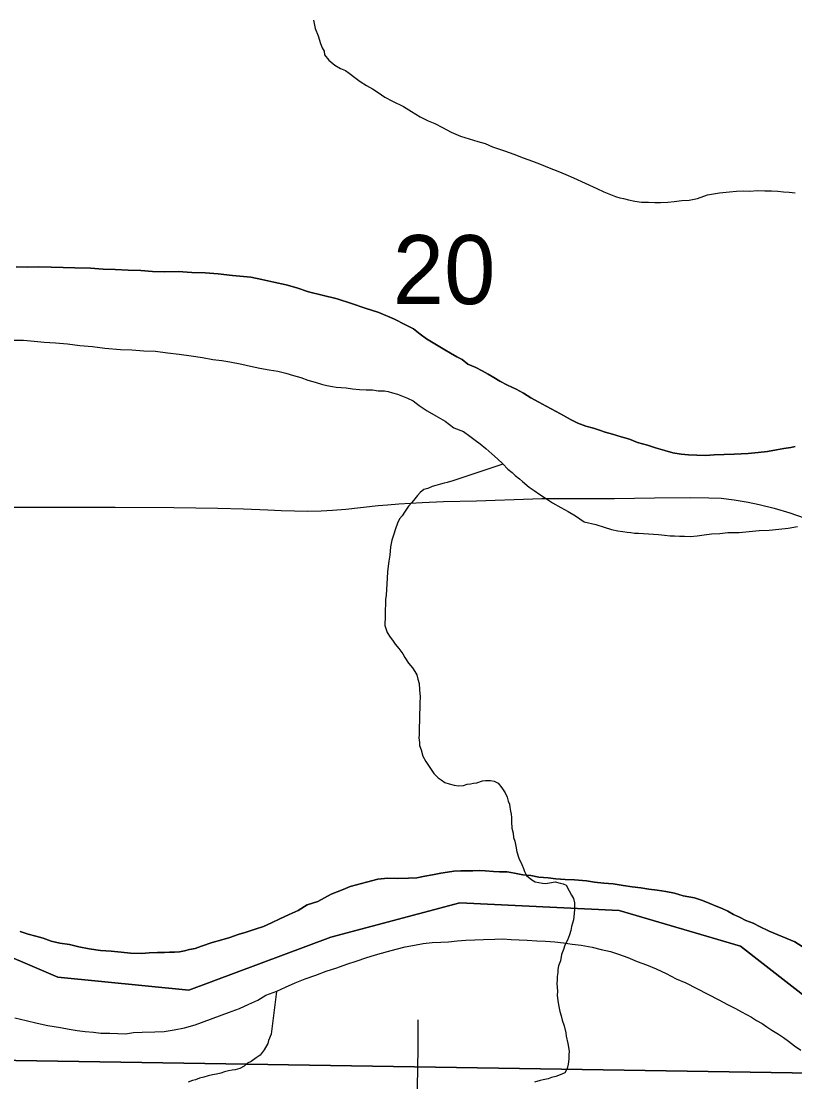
# Model space of a CAD drawing. Extents: x 2.4 to 73.1, y 4.5 to 25.6.
# Drawn here: x 46.7271 to 46.9617, y 22.5948 to 22.9164 of the extents above; entities that cross this region are included whole.
import ezdxf

# ---------------------------------------------------------------- set-up
doc = ezdxf.new("R2010")
doc.units = 0
for name, color, linetype in [('GM_X_Interchange_Ramps', 7, 'Continuous'), ('GM_X_Major_River', 7, 'Continuous'), ('GM_X_Minor_River', 7, 'Continuous'), ('GM_X_Section', 7, 'Continuous'), ('GM_X_Section_Text', 7, 'Continuous'), ('GM_X_Township_Road', 7, 'Continuous')]:
    doc.layers.add(name, color=color, linetype=linetype)

msp = doc.modelspace()

# ---------------------------------------------------------------- linework, layer by layer
at = {"layer": 'GM_X_Interchange_Ramps'}
for points in [[(46.49176, 22.62522), (46.49462, 22.6419), (46.49169, 22.71835), (46.498, 22.73848), (46.52155, 22.75344), (46.54857, 22.75173), (46.58756, 22.73511), (46.62725, 22.70754), (46.65946, 22.67306), (46.6911, 22.64664), (46.73825, 22.62654), (46.77792, 22.62255), (46.82102, 22.63867), (46.8601, 22.64905), (46.90839, 22.64678), (46.94519, 22.63588), (46.98143, 22.60774)], [(46.98143, 22.60774), (46.94519, 22.63588), (46.90839, 22.64678), (46.8601, 22.64905), (46.82102, 22.63867), (46.77792, 22.62255), (46.73825, 22.62654), (46.6911, 22.64664), (46.65946, 22.67306), (46.62725, 22.70754), (46.58756, 22.73511), (46.54857, 22.75173), (46.52155, 22.75344), (46.498, 22.73848), (46.49169, 22.71835), (46.49462, 22.6419), (46.49176, 22.62522)]]:
    msp.add_lwpolyline(points, dxfattribs=at)
at = {"layer": 'GM_X_Major_River'}
for points in [[(46.86684, 22.81041), (46.86496, 22.81141), (46.86252, 22.81242), (46.86085, 22.81379), (46.85916, 22.8146), (46.85729, 22.81578), (46.8556, 22.81678), (46.84999, 22.82015), (46.84812, 22.82153), (46.84607, 22.8231), (46.84345, 22.82449), (46.84026, 22.82609), (46.83556, 22.82811), (46.83142, 22.82936), (46.82727, 22.83079), (46.82294, 22.83223), (46.81841, 22.8333), (46.81426, 22.83435), (46.81068, 22.83559), (46.80747, 22.83643), (46.80369, 22.83728), (46.80011, 22.83813), (46.7967, 22.83879), (46.79121, 22.83931), (46.78685, 22.8398), (46.78287, 22.84009), (46.77889, 22.84019), (46.77471, 22.84049), (46.77053, 22.84041), (46.76693, 22.8405), (46.76333, 22.84078), (46.75953, 22.84088), (46.75555, 22.84117), (46.75194, 22.84126), (46.74815, 22.84155), (46.7434, 22.84167), (46.7398, 22.84176), (46.73619, 22.84185), (46.73239, 22.84195), (46.72897, 22.84185), (46.72556, 22.84193)], [(46.72556, 22.84193), (46.72897, 22.84185), (46.73239, 22.84195), (46.73619, 22.84185), (46.7398, 22.84176), (46.7434, 22.84167), (46.74815, 22.84155), (46.75194, 22.84126), (46.75555, 22.84117), (46.75953, 22.84088), (46.76333, 22.84078), (46.76693, 22.8405), (46.77053, 22.84041), (46.77471, 22.84049), (46.77889, 22.84019), (46.78287, 22.84009), (46.78685, 22.8398), (46.79121, 22.83931), (46.7967, 22.83879), (46.80011, 22.83813), (46.80369, 22.83728), (46.80747, 22.83643), (46.81068, 22.83559), (46.81426, 22.83435), (46.81841, 22.8333), (46.82294, 22.83223), (46.82727, 22.83079), (46.83142, 22.82936), (46.83556, 22.82811), (46.84026, 22.82609), (46.84345, 22.82449), (46.84607, 22.8231), (46.84812, 22.82153), (46.84999, 22.82015), (46.8556, 22.81678), (46.85729, 22.81578), (46.85916, 22.8146), (46.86085, 22.81379), (46.86252, 22.81242), (46.86496, 22.81141), (46.86684, 22.81041)], [(46.72481, 22.81973), (46.72785, 22.81966), (46.73107, 22.81938), (46.7341, 22.81912), (46.73751, 22.81884), (46.74112, 22.81856), (46.7449, 22.81808), (46.74869, 22.8178), (46.75248, 22.81732), (46.75722, 22.81682), (46.76063, 22.81673), (46.76424, 22.81645), (46.76784, 22.81636), (46.77144, 22.81589), (46.77504, 22.81542), (46.77863, 22.81494), (46.78204, 22.81448), (46.78525, 22.81383), (46.78791, 22.81357), (46.79036, 22.81312), (46.79396, 22.81246), (46.7966, 22.81183), (46.79943, 22.81119), (46.80227, 22.81073), (46.80492, 22.81029), (46.80737, 22.80965), (46.80963, 22.80903), (46.8119, 22.8084), (46.81397, 22.80759), (46.81623, 22.80696), (46.81811, 22.80634), (46.81981, 22.80592), (46.82152, 22.80568), (46.82265, 22.80547), (46.82568, 22.8052), (46.82758, 22.80496), (46.82966, 22.80472), (46.83175, 22.80466), (46.83365, 22.80462), (46.83535, 22.80438), (46.83725, 22.80433), (46.83838, 22.80411), (46.8397, 22.8037), (46.84121, 22.80328), (46.84271, 22.80268), (46.84422, 22.80207), (46.84591, 22.80126), (46.84777, 22.79989), (46.8502, 22.79831), (46.85282, 22.79672), (46.85563, 22.79513), (46.85824, 22.79316), (46.86125, 22.79195), (46.86311, 22.79057), (46.86479, 22.78939), (46.86628, 22.78821), (46.86796, 22.78684)], [(46.72481, 22.81973), (46.72785, 22.81966), (46.73107, 22.81938), (46.7341, 22.81912), (46.73751, 22.81884), (46.74112, 22.81856), (46.7449, 22.81808), (46.74869, 22.8178), (46.75248, 22.81732), (46.75722, 22.81682), (46.76063, 22.81673), (46.76424, 22.81645), (46.76784, 22.81636), (46.77144, 22.81589), (46.77504, 22.81542), (46.77863, 22.81494), (46.78204, 22.81448), (46.78525, 22.81383), (46.78791, 22.81357), (46.79036, 22.81312), (46.79396, 22.81246), (46.7966, 22.81183), (46.79943, 22.81119), (46.80227, 22.81073), (46.80492, 22.81029), (46.80737, 22.80965), (46.80963, 22.80903), (46.8119, 22.8084), (46.81397, 22.80759), (46.81623, 22.80696), (46.81811, 22.80634), (46.81981, 22.80592), (46.82152, 22.80568), (46.82265, 22.80547), (46.82568, 22.8052), (46.82758, 22.80496), (46.82966, 22.80472), (46.83175, 22.80466), (46.83365, 22.80462), (46.83535, 22.80438), (46.83725, 22.80433), (46.83838, 22.80411), (46.8397, 22.8037), (46.84121, 22.80328), (46.84271, 22.80268), (46.84422, 22.80207), (46.84591, 22.80126), (46.84777, 22.79989), (46.8502, 22.79831), (46.85282, 22.79672), (46.85563, 22.79513), (46.85824, 22.79316), (46.86125, 22.79195), (46.86311, 22.79057), (46.86479, 22.78939), (46.86628, 22.78821), (46.86796, 22.78684)], [(46.9618, 22.78748), (46.96046, 22.78713), (46.95837, 22.78681), (46.95608, 22.78648), (46.95341, 22.78598), (46.95055, 22.78568), (46.9475, 22.78537), (46.94332, 22.7851), (46.94028, 22.78499), (46.93724, 22.78488), (46.93457, 22.78476), (46.93192, 22.78482), (46.92945, 22.78489), (46.92717, 22.78514), (46.92472, 22.78558), (46.92226, 22.78621), (46.91944, 22.78704), (46.91699, 22.78786), (46.91397, 22.7887), (46.91153, 22.78971), (46.90907, 22.79035), (46.90643, 22.79117), (46.90417, 22.7918), (46.90248, 22.79241), (46.90059, 22.79303), (46.89833, 22.79366), (46.89588, 22.79448), (46.89363, 22.79568), (46.89157, 22.79687), (46.88932, 22.79807), (46.88632, 22.79966), (46.88407, 22.80086), (46.88164, 22.80225), (46.87939, 22.80364), (46.87715, 22.80483), (46.87452, 22.80604), (46.87227, 22.80724), (46.8704, 22.80842), (46.86871, 22.80942), (46.86684, 22.81041)], [(46.86684, 22.81041), (46.86871, 22.80942), (46.8704, 22.80842), (46.87227, 22.80724), (46.87452, 22.80604), (46.87715, 22.80483), (46.87939, 22.80364), (46.88164, 22.80225), (46.88407, 22.80086), (46.88632, 22.79966), (46.88932, 22.79807), (46.89157, 22.79687), (46.89363, 22.79568), (46.89588, 22.79448), (46.89833, 22.79366), (46.90059, 22.79303), (46.90248, 22.79241), (46.90417, 22.7918), (46.90643, 22.79117), (46.90907, 22.79035), (46.91153, 22.78971), (46.91397, 22.7887), (46.91699, 22.78786), (46.91944, 22.78704), (46.92226, 22.78621), (46.92472, 22.78558), (46.92717, 22.78514), (46.92945, 22.78489), (46.93192, 22.78482), (46.93457, 22.78476), (46.93724, 22.78488), (46.94028, 22.78499), (46.94332, 22.7851), (46.9475, 22.78537), (46.95055, 22.78568), (46.95341, 22.78598), (46.95608, 22.78648), (46.95837, 22.78681), (46.96046, 22.78713), (46.9618, 22.78748)], [(46.86796, 22.78684), (46.86982, 22.78527), (46.87149, 22.78371), (46.87316, 22.78215), (46.87464, 22.78059), (46.87594, 22.77961), (46.87687, 22.77864), (46.87817, 22.77765), (46.8791, 22.77687), (46.88115, 22.77511), (46.88265, 22.77412), (46.88433, 22.77294), (46.88638, 22.77156), (46.88825, 22.77037), (46.89068, 22.76898), (46.89293, 22.76778), (46.89518, 22.76639), (46.89779, 22.76462), (46.90138, 22.76377), (46.90383, 22.76295), (46.90609, 22.76232), (46.90798, 22.76189), (46.90949, 22.76166), (46.91082, 22.76144), (46.91196, 22.76141), (46.91309, 22.76119), (46.91423, 22.76116), (46.9203, 22.76081), (46.92219, 22.76058), (46.9239, 22.76034), (46.92522, 22.76031), (46.92674, 22.76027), (46.92826, 22.76023), (46.92997, 22.76019), (46.93206, 22.76032), (46.93416, 22.76065), (46.93645, 22.76097), (46.93892, 22.7611), (46.9414, 22.76141), (46.94481, 22.76133), (46.94786, 22.76163), (46.95091, 22.76193), (46.95395, 22.76204), (46.9568, 22.76235), (46.95966, 22.76266), (46.96252, 22.76315)], [(46.86796, 22.78684), (46.86982, 22.78527), (46.87149, 22.78371), (46.87316, 22.78215), (46.87464, 22.78059), (46.87594, 22.77961), (46.87687, 22.77864), (46.87817, 22.77765), (46.8791, 22.77687), (46.88115, 22.77511), (46.88265, 22.77412), (46.88433, 22.77294), (46.88638, 22.77156), (46.88825, 22.77037), (46.89068, 22.76898), (46.89293, 22.76778), (46.89518, 22.76639), (46.89779, 22.76462), (46.90138, 22.76377), (46.90383, 22.76295), (46.90609, 22.76232), (46.90798, 22.76189), (46.90949, 22.76166), (46.91082, 22.76144), (46.91196, 22.76141), (46.91309, 22.76119), (46.91423, 22.76116), (46.9203, 22.76081), (46.92219, 22.76058), (46.9239, 22.76034), (46.92522, 22.76031), (46.92674, 22.76027), (46.92826, 22.76023), (46.92997, 22.76019), (46.93206, 22.76032), (46.93416, 22.76065), (46.93645, 22.76097), (46.93892, 22.7611), (46.9414, 22.76141), (46.94481, 22.76133), (46.94786, 22.76163), (46.95091, 22.76193), (46.95395, 22.76204), (46.9568, 22.76235), (46.95966, 22.76266), (46.96252, 22.76315)], [(46.8564, 22.65834), (46.8543, 22.65802), (46.85182, 22.65751), (46.84953, 22.65719), (46.84705, 22.65668), (46.84458, 22.65656), (46.84134, 22.65645), (46.83831, 22.65653), (46.83526, 22.65622), (46.82685, 22.65397), (46.82474, 22.65307), (46.82109, 22.65165), (46.81705, 22.64947), (46.81379, 22.64842), (46.81109, 22.64678), (46.8084, 22.64552), (46.80552, 22.64426), (46.80302, 22.64299), (46.80053, 22.64192), (46.79803, 22.64103), (46.79535, 22.64015), (46.79287, 22.63946), (46.79038, 22.63857), (46.78789, 22.63787), (46.78502, 22.637), (46.78176, 22.63594), (46.77985, 22.63523), (46.77813, 22.63489), (46.7766, 22.63455), (46.77507, 22.63421), (46.77355, 22.63406), (46.77203, 22.6341), (46.77051, 22.63395), (46.76842, 22.634), (46.76595, 22.63387), (46.76366, 22.63374), (46.76025, 22.63383), (46.75741, 22.63409), (46.75437, 22.63436), (46.75115, 22.63463), (46.74774, 22.6351), (46.74453, 22.63575), (46.7417, 22.63639), (46.73886, 22.63685), (46.73622, 22.63748), (46.73377, 22.63831), (46.73151, 22.63893), (46.72924, 22.63956), (46.72679, 22.64038)], [(46.72679, 22.64038), (46.72924, 22.63956), (46.73151, 22.63893), (46.73377, 22.63831), (46.73622, 22.63748), (46.73886, 22.63685), (46.7417, 22.63639), (46.74453, 22.63575), (46.74774, 22.6351), (46.75115, 22.63463), (46.75437, 22.63436), (46.75741, 22.63409), (46.76025, 22.63383), (46.76366, 22.63374), (46.76595, 22.63387), (46.76842, 22.634), (46.77051, 22.63395), (46.77203, 22.6341), (46.77355, 22.63406), (46.77507, 22.63421), (46.7766, 22.63455), (46.77813, 22.63489), (46.77985, 22.63523), (46.78176, 22.63594), (46.78502, 22.637), (46.78789, 22.63787), (46.79038, 22.63857), (46.79287, 22.63946), (46.79535, 22.64015), (46.79803, 22.64103), (46.80053, 22.64192), (46.80302, 22.64299), (46.80552, 22.64426), (46.8084, 22.64552), (46.81109, 22.64678), (46.81379, 22.64842), (46.81705, 22.64947), (46.82109, 22.65165), (46.82474, 22.65307), (46.82685, 22.65397), (46.83526, 22.65622), (46.83831, 22.65653), (46.84134, 22.65645), (46.84458, 22.65656), (46.84705, 22.65668), (46.84953, 22.65719), (46.85182, 22.65751), (46.8543, 22.65802), (46.8564, 22.65834)], [(46.9639, 22.63586), (46.96166, 22.63724), (46.95395, 22.64048), (46.95095, 22.64188), (46.94907, 22.64288), (46.94682, 22.6437), (46.94494, 22.64469), (46.94306, 22.6455), (46.94138, 22.64649), (46.93969, 22.6473), (46.93781, 22.6481), (46.93593, 22.64891), (46.93367, 22.64973), (46.93122, 22.65055), (46.92782, 22.65121), (46.92518, 22.65203), (46.92254, 22.65248), (46.91989, 22.65293), (46.91742, 22.65318), (46.91497, 22.65362), (46.91231, 22.65388), (46.90967, 22.65433), (46.90664, 22.65479), (46.9038, 22.65505), (46.90095, 22.65531), (46.8985, 22.65575), (46.89489, 22.65603), (46.89205, 22.65611), (46.88921, 22.65637), (46.88693, 22.65662), (46.88409, 22.65688), (46.88163, 22.65732), (46.87917, 22.65757), (46.87671, 22.65802), (46.87444, 22.65845), (46.87217, 22.65851), (46.87027, 22.65856), (46.8678, 22.65881), (46.8661, 22.65886), (46.864, 22.65872), (46.86211, 22.65877), (46.8604, 22.65881), (46.8583, 22.65867), (46.8564, 22.65834)], [(46.8564, 22.65834), (46.8583, 22.65867), (46.8604, 22.65881), (46.86211, 22.65877), (46.864, 22.65872), (46.8661, 22.65886), (46.8678, 22.65881), (46.87027, 22.65856), (46.87217, 22.65851), (46.87444, 22.65845), (46.87671, 22.65802), (46.87917, 22.65757), (46.88163, 22.65732), (46.88409, 22.65688), (46.88693, 22.65662), (46.88921, 22.65637), (46.89205, 22.65611), (46.89489, 22.65603), (46.8985, 22.65575), (46.90095, 22.65531), (46.9038, 22.65505), (46.90664, 22.65479), (46.90967, 22.65433), (46.91231, 22.65388), (46.91497, 22.65362), (46.91742, 22.65318), (46.91989, 22.65293), (46.92254, 22.65248), (46.92518, 22.65203), (46.92782, 22.65121), (46.93122, 22.65055), (46.93367, 22.64973), (46.93593, 22.64891), (46.93781, 22.6481), (46.93969, 22.6473), (46.94138, 22.64649), (46.94306, 22.6455), (46.94494, 22.64469), (46.94682, 22.6437), (46.94907, 22.64288), (46.95095, 22.64188), (46.95395, 22.64048), (46.96166, 22.63724), (46.9639, 22.63586)], [(46.72519, 22.61422), (46.72859, 22.61337), (46.73198, 22.61252), (46.7352, 22.61187), (46.73898, 22.61121), (46.74163, 22.61076), (46.74408, 22.61031), (46.74655, 22.61006), (46.74901, 22.60981), (46.75128, 22.60956), (46.75394, 22.60949), (46.75641, 22.60943), (46.75869, 22.60937), (46.76116, 22.60969), (46.76382, 22.60981), (46.76763, 22.6099), (46.77048, 22.61002), (46.77353, 22.61051), (46.77659, 22.6112), (46.77984, 22.61206), (46.79, 22.61579), (46.79326, 22.61704), (46.79614, 22.61829), (46.79883, 22.61955), (46.80133, 22.62101), (46.80459, 22.62225), (46.80728, 22.62351), (46.81016, 22.62477), (46.81323, 22.62602), (46.81649, 22.62708), (46.81956, 22.62833), (46.82281, 22.62938), (46.82588, 22.63045), (46.82894, 22.63151), (46.83162, 22.63239), (46.8345, 22.63327), (46.83813, 22.63431), (46.84081, 22.635), (46.84348, 22.63569), (46.84635, 22.63619), (46.84902, 22.63669), (46.85168, 22.637), (46.85435, 22.63713), (46.85663, 22.63726), (46.8593, 22.63757), (46.86196, 22.63769), (46.86462, 22.63781), (46.86728, 22.63794), (46.8707, 22.63804), (46.87317, 22.63817), (46.87564, 22.63791), (46.87811, 22.63785), (46.88057, 22.63779), (46.88342, 22.63753), (46.88607, 22.63746), (46.88891, 22.6372), (46.89157, 22.63694)], [(46.72519, 22.61422), (46.72859, 22.61337), (46.73198, 22.61252), (46.7352, 22.61187), (46.73898, 22.61121), (46.74163, 22.61076), (46.74408, 22.61031), (46.74655, 22.61006), (46.74901, 22.60981), (46.75128, 22.60956), (46.75394, 22.60949), (46.75641, 22.60943), (46.75869, 22.60937), (46.76116, 22.60969), (46.76382, 22.60981), (46.76763, 22.6099), (46.77048, 22.61002), (46.77353, 22.61051), (46.77659, 22.6112), (46.77984, 22.61206), (46.79, 22.61579), (46.79326, 22.61704), (46.79614, 22.61829), (46.79883, 22.61955), (46.80133, 22.62101), (46.80459, 22.62225), (46.80728, 22.62351), (46.81016, 22.62477), (46.81323, 22.62602), (46.81649, 22.62708), (46.81956, 22.62833), (46.82281, 22.62938), (46.82588, 22.63045), (46.82894, 22.63151), (46.83162, 22.63239), (46.8345, 22.63327), (46.83813, 22.63431), (46.84081, 22.635), (46.84348, 22.63569), (46.84635, 22.63619), (46.84902, 22.63669), (46.85168, 22.637), (46.85435, 22.63713), (46.85663, 22.63726), (46.8593, 22.63757), (46.86196, 22.63769), (46.86462, 22.63781), (46.86728, 22.63794), (46.8707, 22.63804), (46.87317, 22.63817), (46.87564, 22.63791), (46.87811, 22.63785), (46.88057, 22.63779), (46.88342, 22.63753), (46.88607, 22.63746), (46.88891, 22.6372), (46.89157, 22.63694)], [(46.89157, 22.63694), (46.89421, 22.63649), (46.89687, 22.63623), (46.90027, 22.63558), (46.90291, 22.63494), (46.90575, 22.6343), (46.90819, 22.63348), (46.91102, 22.63245), (46.91384, 22.63124), (46.91666, 22.63022), (46.91967, 22.62901), (46.92267, 22.6276), (46.92567, 22.626), (46.92868, 22.62479), (46.93862, 22.6196), (46.94124, 22.6182), (46.94368, 22.617), (46.94555, 22.616), (46.94705, 22.61521), (46.94855, 22.61441), (46.95005, 22.61342), (46.95173, 22.61243), (46.95323, 22.61144), (46.95472, 22.61045), (46.95678, 22.60926), (46.95827, 22.60827), (46.95976, 22.6071), (46.96163, 22.60572), (46.96349, 22.60434)], [(46.89157, 22.63694), (46.89421, 22.63649), (46.89687, 22.63623), (46.90027, 22.63558), (46.90291, 22.63494), (46.90575, 22.6343), (46.90819, 22.63348), (46.91102, 22.63245), (46.91384, 22.63124), (46.91666, 22.63022), (46.91967, 22.62901), (46.92267, 22.6276), (46.92567, 22.626), (46.92868, 22.62479), (46.93862, 22.6196), (46.94124, 22.6182), (46.94368, 22.617), (46.94555, 22.616), (46.94705, 22.61521), (46.94855, 22.61441), (46.95005, 22.61342), (46.95173, 22.61243), (46.95323, 22.61144), (46.95472, 22.61045), (46.95678, 22.60926), (46.95827, 22.60827), (46.95976, 22.6071), (46.96163, 22.60572), (46.96349, 22.60434)]]:
    msp.add_lwpolyline(points, dxfattribs=at)
at = {"layer": 'GM_X_Minor_River'}
for points in [[(46.81575, 22.91673), (46.81626, 22.91425), (46.81715, 22.91195), (46.81785, 22.90965), (46.81839, 22.90831), (46.81893, 22.90734), (46.81909, 22.9062), (46.82039, 22.90465), (46.82225, 22.90308), (46.82393, 22.90209), (46.82543, 22.90148), (46.82655, 22.90069), (46.82823, 22.89932), (46.82991, 22.89814), (46.83178, 22.89695), (46.83365, 22.89595), (46.83533, 22.89477), (46.83739, 22.89339), (46.83964, 22.89219), (46.84302, 22.89059), (46.84545, 22.88901), (46.84806, 22.88742), (46.8505, 22.88622), (46.85257, 22.88541), (46.85482, 22.88421), (46.85745, 22.88281), (46.86026, 22.8816), (46.8629, 22.88077), (46.86554, 22.87995), (46.8678, 22.87932), (46.87006, 22.87831), (46.87364, 22.87708), (46.87646, 22.87606), (46.87928, 22.87504), (46.88211, 22.87402), (46.88474, 22.873), (46.88718, 22.87199), (46.88982, 22.87097), (46.89226, 22.86996), (46.89452, 22.86895)], [(46.89452, 22.86895), (46.90165, 22.86573), (46.90372, 22.86473), (46.90579, 22.86392), (46.90729, 22.86331), (46.90861, 22.8629), (46.90974, 22.86268), (46.91125, 22.86226), (46.91314, 22.86183), (46.91522, 22.86159), (46.91731, 22.86153), (46.91921, 22.86149), (46.92092, 22.86144), (46.9232, 22.86157), (46.9251, 22.86172), (46.92739, 22.86204), (46.92967, 22.86217), (46.93216, 22.86268), (46.93522, 22.86374), (46.93885, 22.8644), (46.94189, 22.8647), (46.94399, 22.86484), (46.94608, 22.86498), (46.94798, 22.86493), (46.95045, 22.86506), (46.95254, 22.865), (46.95462, 22.86495), (46.95652, 22.8649), (46.95823, 22.86467), (46.95993, 22.86462), (46.96183, 22.86438)], [(46.87317, 22.78213), (46.85803, 22.77703), (46.8563, 22.7765), (46.85535, 22.77634), (46.8542, 22.77599), (46.85286, 22.77564), (46.85172, 22.77529), (46.85037, 22.77475), (46.84922, 22.7744), (46.84806, 22.77348), (46.84728, 22.77255), (46.84649, 22.77163), (46.84552, 22.77051), (46.84454, 22.7694), (46.84395, 22.76846), (46.84335, 22.76753), (46.84257, 22.76641), (46.84178, 22.76548), (46.84118, 22.76416), (46.84057, 22.76247), (46.83995, 22.76059), (46.83953, 22.75908), (46.8391, 22.757), (46.83885, 22.75454), (46.83861, 22.75265), (46.83839, 22.75113), (46.83815, 22.74943), (46.8381, 22.74753), (46.83779, 22.74241), (46.83756, 22.74109), (46.83754, 22.74014), (46.83752, 22.73919), (46.83749, 22.73824), (46.83747, 22.73729), (46.83744, 22.73635), (46.83742, 22.73521), (46.83739, 22.73407), (46.83736, 22.73312), (46.83807, 22.73101), (46.83899, 22.72966), (46.83972, 22.72869), (46.84045, 22.72753), (46.84156, 22.72618), (46.84285, 22.72462), (46.84339, 22.72347), (46.84449, 22.72173), (46.84578, 22.72037), (46.84651, 22.71921), (46.84706, 22.71825), (46.84741, 22.71691), (46.84775, 22.71557), (46.84789, 22.71367), (46.84803, 22.71158), (46.84798, 22.70968), (46.84795, 22.70816), (46.8479, 22.70627), (46.84785, 22.70418), (46.8478, 22.70247), (46.84777, 22.70114), (46.84774, 22.7), (46.84772, 22.69905), (46.84787, 22.69772), (46.84785, 22.69677), (46.84839, 22.69543), (46.84891, 22.69352), (46.84982, 22.69197), (46.8522, 22.6883), (46.85349, 22.68694), (46.85443, 22.68635), (46.85555, 22.68556), (46.85687, 22.68515), (46.85838, 22.68473), (46.8597, 22.6845), (46.86122, 22.68466), (46.86237, 22.68501), (46.86332, 22.68517), (46.86428, 22.68534), (46.86523, 22.6855), (46.86696, 22.68603), (46.86791, 22.68619), (46.86943, 22.68616), (46.87056, 22.68594), (46.87169, 22.68534), (46.87279, 22.68398), (46.87389, 22.68243), (46.87443, 22.68109), (46.87478, 22.67994), (46.87514, 22.67898), (46.8753, 22.67803), (46.87546, 22.67689), (46.87563, 22.67593), (46.8758, 22.67498), (46.87576, 22.67365), (46.87591, 22.67175), (46.87625, 22.67022), (46.8764, 22.66889), (46.87675, 22.66774), (46.8771, 22.66621), (46.87743, 22.66449), (46.87795, 22.66258)], [(46.87795, 22.66258), (46.87886, 22.66066), (46.8794, 22.6595), (46.87975, 22.65855), (46.88029, 22.65739), (46.88197, 22.65602), (46.8829, 22.65543), (46.88404, 22.65521), (46.88517, 22.65499), (46.88612, 22.65496), (46.88726, 22.65513), (46.88898, 22.65546), (46.89049, 22.65504), (46.89144, 22.65483), (46.89238, 22.65443), (46.89328, 22.65269), (46.89401, 22.65135), (46.89455, 22.65038), (46.8949, 22.64904), (46.89485, 22.64715), (46.89482, 22.64582), (46.89458, 22.64392), (46.89396, 22.64185), (46.89374, 22.64072), (46.89333, 22.6394), (46.89272, 22.63771), (46.89192, 22.63621), (46.89151, 22.63489), (46.8909, 22.63338), (46.89066, 22.63149), (46.89005, 22.62999), (46.88984, 22.62885), (46.88981, 22.6279), (46.88959, 22.62677), (46.88957, 22.62563), (46.88954, 22.62468), (46.88967, 22.62221), (46.88964, 22.62107), (46.88979, 22.61936), (46.89013, 22.61764), (46.89047, 22.61611), (46.89081, 22.61478), (46.89116, 22.61344), (46.89169, 22.61171), (46.8922, 22.60961), (46.89237, 22.60866), (46.89288, 22.60637), (46.89321, 22.60408), (46.89318, 22.60294), (46.89314, 22.60161), (46.89292, 22.6001), (46.89269, 22.59878), (46.8919, 22.59747), (46.89056, 22.59693), (46.88921, 22.5964), (46.88788, 22.59605), (46.88692, 22.5957), (46.88539, 22.59536), (46.88444, 22.59519), (46.88271, 22.59466)], [(46.80451, 22.62222), (46.80294, 22.60919), (46.80213, 22.60731), (46.80191, 22.60637), (46.80073, 22.6045), (46.79955, 22.60282), (46.79839, 22.60209), (46.79684, 22.60099), (46.79569, 22.60045), (46.79472, 22.59953), (46.79337, 22.5988), (46.79203, 22.59846), (46.79108, 22.59829), (46.78993, 22.59813), (46.78878, 22.59778), (46.78764, 22.59743), (46.7863, 22.59708), (46.78515, 22.59692), (46.78382, 22.59658), (46.78248, 22.59623), (46.78114, 22.59589), (46.77999, 22.59535), (46.77903, 22.59518), (46.77769, 22.59464)]]:
    msp.add_lwpolyline(points, dxfattribs=at)
at = {"layer": 'GM_X_Section'}
for points in [[(47.11403, 23.09078), (47.10074, 22.59533), (46.59818, 22.60328), (46.61033, 23.09857)], [(47.10074, 22.59533), (47.089, 22.08412), (46.58561, 22.09721), (46.59818, 22.60328)]]:
    msp.add_lwpolyline(points, close=True, dxfattribs=at)
at = {"layer": 'GM_X_Township_Road'}
for points in [[(46.72331, 22.76908), (46.75564, 22.76903), (46.77335, 22.76899), (46.7867, 22.76878), (46.79446, 22.76852), (46.80191, 22.7682), (46.80595, 22.76805), (46.81402, 22.76787), (46.81807, 22.76794), (46.8215, 22.76814), (46.82553, 22.76848), (46.83539, 22.76953), (46.83816, 22.7698), (46.84156, 22.77008), (46.84868, 22.77049), (46.8552, 22.77074), (46.86514, 22.77099), (46.8822, 22.7716), (46.885, 22.77165), (46.88748, 22.77169), (46.89989, 22.77169), (46.90704, 22.77166), (46.91917, 22.77188), (46.93004, 22.77197), (46.93562, 22.77193), (46.93932, 22.77175), (46.9433, 22.77129), (46.94756, 22.77059), (46.95088, 22.76987), (46.95538, 22.76873), (46.96013, 22.76734), (46.96453, 22.76586)], [(46.84435, 22.44212), (46.84443, 22.44608), (46.84474, 22.46287), (46.84541, 22.4952), (46.84584, 22.52007), (46.84647, 22.55457), (46.84697, 22.58224), (46.84731, 22.59312), (46.8475, 22.60474), (46.8475, 22.61356)]]:
    msp.add_lwpolyline(points, dxfattribs=at)

# ---------------------------------------------------------------- texts
at = {"layer": 'GM_X_Section_Text'}
msp.add_text('20', height=0.020928, rotation=0, dxfattribs=at).set_placement((46.83977, 22.83063))

doc.saveas('drawing.dxf')
